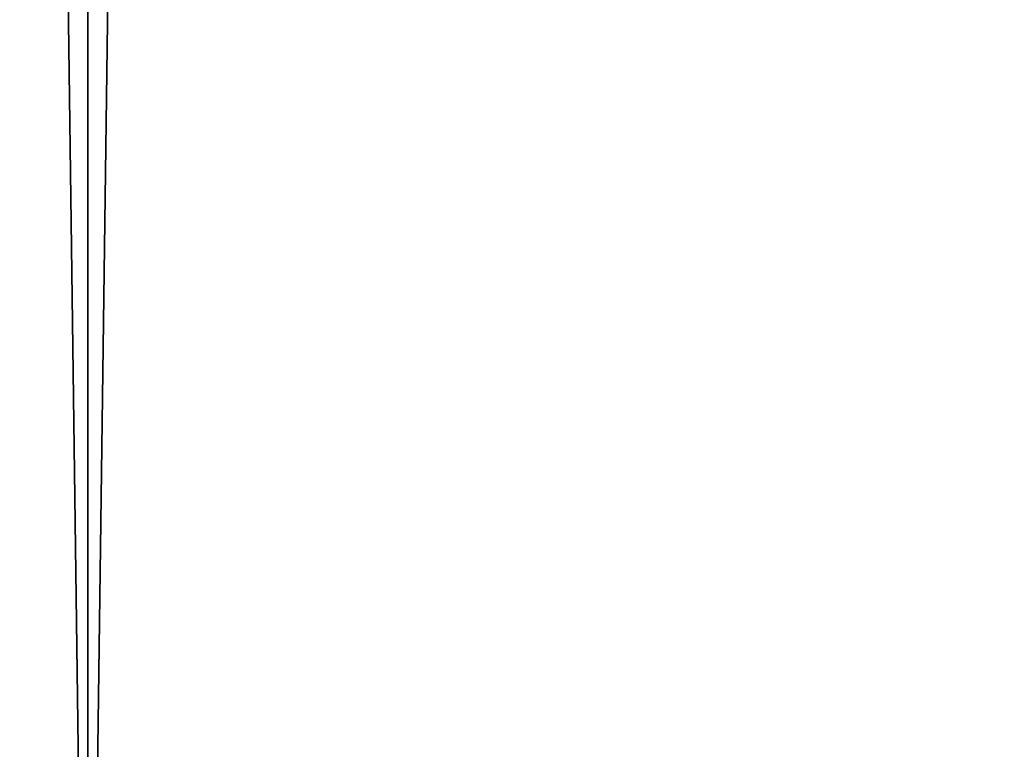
# Model space of a CAD drawing. Header units: millimetres. Extents: x -522 to 188, y -54 to 63.
# Tile 316 of 656: x -4.17895 to -4.17644, y -36.79814 to -36.79629. Entities that reach past the tile are written whole.
import ezdxf

# ---------------------------------------------------------------- set-up
doc = ezdxf.new("R2010")
doc.units = ezdxf.units.MM
doc.header["$LTSCALE"] = 65.185185
for name, color, linetype in [('1', 7, 'CONTINUOUS'), ('2', 7, 'CONTINUOUS'), ('8', 7, 'CONTINUOUS'), ('9', 7, 'CONTINUOUS')]:
    doc.layers.add(name, color=color, linetype=linetype)

msp = doc.modelspace()

# ---------------------------------------------------------------- linework, layer by layer
at = {"layer": '1', "color": 7, "linetype": 'CONTINUOUS'}
for points in [[(-4.178713, 23, -12.3100917), (-4.974943, -36.8, -12.0104057), (-4.9497475, 4.8466881, -12.0208153), (-4.178713, 23, -12.3100917)], [(-4.974943, -36.8, -12.0104057), (-4.178713, 23, -12.3100917), (-4.178775, -36.8, -12.3100676), (-4.974943, -36.8, -12.0104057)], [(-4.178775, -36.8, -12.3100676), (-3.3646476, 23, -12.5570357), (-3.3647088, -36.8, -12.5570172), (-4.178775, -36.8, -12.3100676)], [(-4.178713, 23, -12.3100917), (-3.3646476, 23, -12.5570357), (-4.178775, -36.8, -12.3100676), (-4.178713, 23, -12.3100917)]]:
    msp.add_3dface(points, dxfattribs=at)
at = {"layer": '2', "color": 7, "linetype": 'CONTINUOUS'}
for points in [[(-4.178775, -36.8, 12.3100676), (-4.9748846, 23, 12.0104339), (-4.974943, -36.8, 12.0104057), (-4.178775, -36.8, 12.3100676)], [(-4.178713, 23, 12.3100917), (-4.9748846, 23, 12.0104339), (-4.178775, -36.8, 12.3100676), (-4.178713, 23, 12.3100917)], [(-3.3647088, -36.8, 12.5570172), (-4.178713, 23, 12.3100917), (-4.178775, -36.8, 12.3100676), (-3.3647088, -36.8, 12.5570172)], [(-3.3646476, 23, 12.5570357), (-4.178713, 23, 12.3100917), (-3.3647088, -36.8, 12.5570172), (-3.3646476, 23, 12.5570357)]]:
    msp.add_3dface(points, dxfattribs=at)
at = {"layer": '8', "color": 3, "linetype": 'CONTINUOUS'}
for points in [[(-3.998883, -36.8, -10.1399671), (-4.3427616, -36.8, -9.9975121), (-4.2173768, -36.7927089, -10.1816483), (-3.998883, -36.8, -10.1399671)], [(-3.5424354, -36.7927089, -10.4356782), (-3.998883, -36.8, -10.1399671), (-4.2173768, -36.7927089, -10.1816483), (-3.5424354, -36.7927089, -10.4356782)]]:
    msp.add_3dface(points, dxfattribs=at)
at = {"layer": '9', "color": 3, "linetype": 'CONTINUOUS'}
for points in [[(-4.3427608, -36.8, 9.9975124), (-3.9988822, -36.8, 10.1399675), (-4.2173768, -36.7927089, 10.1816483), (-4.3427608, -36.8, 9.9975124)], [(-3.9988822, -36.8, 10.1399675), (-3.650379, -36.8, 10.2705679), (-4.2173768, -36.7927089, 10.1816483), (-3.9988822, -36.8, 10.1399675)], [(-4.2173768, -36.7927089, 10.1816483), (-3.650379, -36.8, 10.2705679), (-3.5424354, -36.7927089, 10.4356782), (-4.2173768, -36.7927089, 10.1816483)]]:
    msp.add_3dface(points, dxfattribs=at)

doc.saveas('drawing.dxf')
